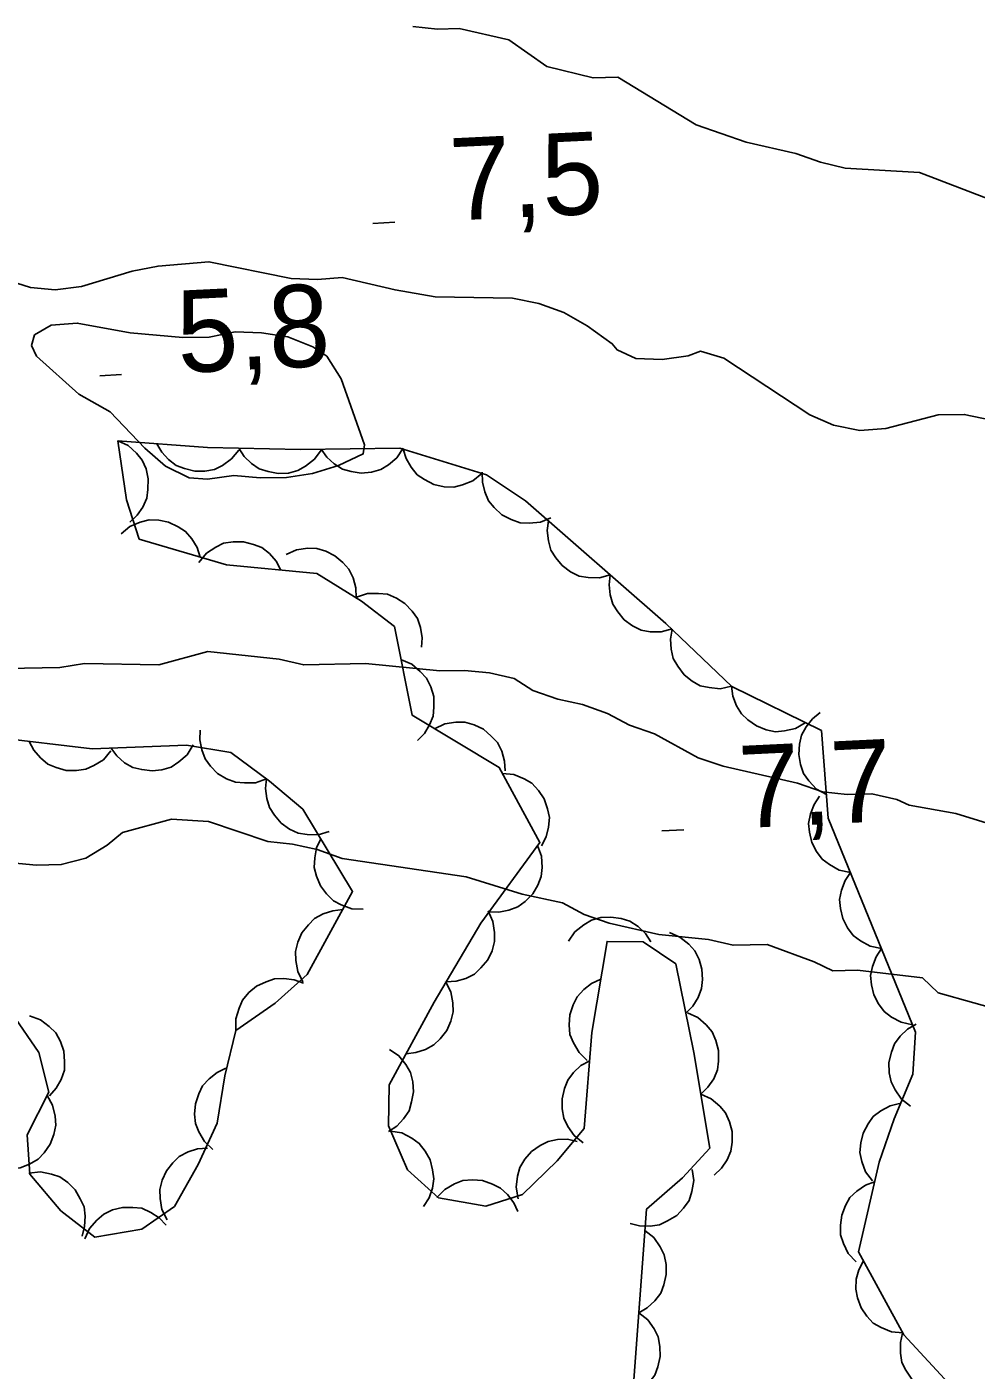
# Model space of a CAD drawing. Extents: x 336540 to 340074, y 5572036 to 5573747.
# Drawn here: x 336845.18 to 336879.8, y 5572767.57 to 5572816.58 of the extents above; entities that cross this region are included whole.
import ezdxf

# ---------------------------------------------------------------- set-up
doc = ezdxf.new("R2010")
doc.units = 0
for name, color, linetype in [('Niveau 2', 7, 'Continuous'), ('Niveau 3', 7, 'Continuous'), ('Niveau 44', 7, 'Continuous')]:
    doc.layers.add(name, color=color, linetype=linetype)

msp = doc.modelspace()

# ---------------------------------------------------------------- linework, layer by layer
at = {"layer": 'Niveau 2'}
for points in [[(336859.26, 5572816.59), (336860.16, 5572816.5), (336860.95, 5572816.52), (336862.76, 5572816.11), (336864.14, 5572815.13), (336865.83, 5572814.72), (336866.74, 5572814.74), (336869.59, 5572813), (336871.41, 5572812.37), (336873.22, 5572811.96), (336874.13, 5572811.64), (336875.03, 5572811.43), (336877.74, 5572811.27), (336880.24, 5572810.31), (336880.92, 5572809.88), (336885.46, 5572808.52), (336887.74, 5572807.11), (336888.65, 5572806.79), (336888.77, 5572806.11), (336901.56, 5572804.39), (336902.75, 5572803.94)], [(336881.3, 5572802.03), (336879.37, 5572802.44), (336878.42, 5572802.42), (336876.51, 5572801.92), (336875.56, 5572801.85), (336874.6, 5572802.05), (336873.74, 5572802.42), (336870.6, 5572804.49), (336869.75, 5572804.75), (336869.3, 5572804.58), (336868.35, 5572804.44), (336867.39, 5572804.48), (336866.71, 5572804.8), (336866.53, 5572805.02), (336865.62, 5572805.67), (336864.76, 5572806.16), (336863.85, 5572806.48), (336862.89, 5572806.68), (336860.07, 5572806.73), (336858.61, 5572806.98), (336856.68, 5572807.44), (336855.78, 5572807.36), (336854.82, 5572807.4), (336851.82, 5572808.01), (336849.97, 5572807.85), (336849.02, 5572807.66), (336847.17, 5572807.11), (336846.22, 5572806.98), (336845.31, 5572807.07), (336842.65, 5572807.91)], [(336847.08, 5572803.18), (336848.22, 5572802.53), (336849.49, 5572801.21), (336850.24, 5572800.55), (336851.1, 5572800.12), (336851.77, 5572800.08), (336852.73, 5572800.21), (336853.69, 5572800.12), (336854.65, 5572800.14), (336855.6, 5572800.28), (336856.55, 5572800.58), (336857.45, 5572801), (336857.49, 5572801.33), (336856.65, 5572803.74), (336856.12, 5572804.57), (336855.61, 5572804.9), (336854.7, 5572805.27), (336853.74, 5572805.42), (336852.78, 5572805.45), (336851.83, 5572805.26), (336850.87, 5572805.24), (336848.95, 5572805.42), (336847.02, 5572805.77), (336846.07, 5572805.7), (336845.46, 5572805.34), (336845.35, 5572804.95), (336845.53, 5572804.56), (336847.08, 5572803.18)], [(336843.8, 5572793.15), (336846.39, 5572793.21), (336847.29, 5572793.35), (336849.99, 5572793.3), (336851.78, 5572793.79), (336854.38, 5572793.51), (336855.28, 5572793.3), (336857.53, 5572793.35), (336860.24, 5572793.08), (336861.14, 5572793.1), (336862.05, 5572793.01), (336862.95, 5572792.8), (336863.64, 5572792.37), (336864.55, 5572792.05), (336865.45, 5572791.85), (336866.36, 5572791.53), (336867.16, 5572791.1), (336868.07, 5572790.78), (336869.66, 5572789.91), (336870.57, 5572789.6), (336873.29, 5572788.98), (336874.2, 5572788.67), (336875.1, 5572788.57), (336876, 5572788.6), (336876.91, 5572788.39), (336877.36, 5572788.18), (336879.06, 5572787.88), (336881.78, 5572787.04)], [(336881.02, 5572780.6), (336878.42, 5572781.33), (336877.84, 5572781.88), (336875.47, 5572782.16), (336874.57, 5572782.14), (336873.89, 5572782.47), (336872.18, 5572783.1), (336870.94, 5572783.07), (336870.04, 5572783.28), (336868.23, 5572783.46), (336866.42, 5572783.87), (336865.51, 5572784.19), (336864.72, 5572784.62), (336863.24, 5572784.93), (336861.2, 5572785.56), (336856.68, 5572786.24), (336855.77, 5572786.56), (336854.87, 5572786.76), (336853.97, 5572786.85), (336851.81, 5572787.59), (336850.46, 5572787.67), (336848.67, 5572787.18), (336848.11, 5572786.72), (336847.33, 5572786.25), (336846.44, 5572786.01), (336845.54, 5572785.99), (336844.64, 5572786.08)]]:
    msp.add_lwpolyline(points, dxfattribs=at)
at = {"layer": 'Niveau 3'}
for p, q in [((336857.8, 5572809.41), (336858.6, 5572809.45)), ((336847.84, 5572803.85), (336848.64, 5572803.89)), ((336868.34, 5572787.24), (336869.14, 5572787.28))]:
    msp.add_line(p, q, dxfattribs=at)
at = {"layer": 'Niveau 44'}
for points in [[(336848.5, 5572801.48), (336848.82, 5572799.32), (336849.28, 5572797.89), (336852.46, 5572796.95), (336855.76, 5572796.64), (336857.39, 5572795.63), (336858.59, 5572794.7), (336859.24, 5572791.46), (336862.41, 5572789.56), (336863.89, 5572786.82), (336861.74, 5572783.88), (336860.04, 5572780.99), (336858.39, 5572777.98), (336858.37, 5572776.48), (336859.07, 5572774.88), (336860.2, 5572773.85), (336861.92, 5572773.55), (336863.26, 5572773.98), (336864.52, 5572775.2), (336865.51, 5572776.38), (336865.79, 5572779.88), (336866.34, 5572783.21), (336867.66, 5572783.2), (336868.85, 5572782.39), (336869.51, 5572779.15), (336870.09, 5572775.67), (336869.09, 5572774.58), (336867.78, 5572773.44), (336867.28, 5572766.71)], [(336879.55, 5572766.28), (336877.17, 5572768.86), (336875.51, 5572771.88), (336876.26, 5572775.16), (336876.81, 5572776.74), (336877.49, 5572778.36), (336877.59, 5572779.9), (336874.41, 5572787.71), (336874.16, 5572790.9), (336870.89, 5572792.51), (336868.49, 5572794.81), (336863.37, 5572799.28), (336861.94, 5572800.23), (336858.78, 5572801.21), (336855.16, 5572801.16), (336851.77, 5572801.23), (336848.5, 5572801.48)], [(336848.5, 5572801.48), (336848.88, 5572801.3), (336849.18, 5572801.02), (336849.39, 5572800.77), (336849.53, 5572800.45), (336849.61, 5572800.09), (336849.6, 5572799.7), (336849.56, 5572799.38), (336849.41, 5572799.06), (336849.2, 5572798.76), (336848.94, 5572798.51)], [(336852.91, 5572801.14), (336852.65, 5572800.82), (336852.32, 5572800.58), (336852.02, 5572800.43), (336851.67, 5572800.37), (336851.31, 5572800.37), (336850.93, 5572800.46), (336850.63, 5572800.57), (336850.35, 5572800.79), (336850.1, 5572801.06), (336849.92, 5572801.37)], [(336855.91, 5572801.14), (336855.67, 5572800.8), (336855.35, 5572800.55), (336855.06, 5572800.39), (336854.72, 5572800.3), (336854.35, 5572800.28), (336853.98, 5572800.35), (336853.66, 5572800.45), (336853.37, 5572800.65), (336853.11, 5572800.9), (336852.91, 5572801.21)], [(336858.91, 5572801.21), (336858.68, 5572800.86), (336858.37, 5572800.6), (336858.09, 5572800.43), (336857.75, 5572800.33), (336857.38, 5572800.29), (336857.01, 5572800.35), (336856.69, 5572800.44), (336856.39, 5572800.63), (336856.12, 5572800.88), (336855.91, 5572801.17)], [(336861.77, 5572800.28), (336861.45, 5572800.02), (336861.07, 5572799.87), (336860.75, 5572799.79), (336860.4, 5572799.8), (336860.03, 5572799.88), (336859.69, 5572800.06), (336859.42, 5572800.23), (336859.2, 5572800.51), (336859.01, 5572800.83), (336858.91, 5572801.17)], [(336864.29, 5572798.67), (336863.91, 5572798.51), (336863.5, 5572798.47), (336863.17, 5572798.48), (336862.84, 5572798.6), (336862.51, 5572798.77), (336862.23, 5572799.04), (336862.02, 5572799.28), (336861.88, 5572799.61), (336861.8, 5572799.97), (336861.79, 5572800.33)], [(336848.62, 5572798.08), (336848.94, 5572798.35), (336849.32, 5572798.51), (336849.64, 5572798.59), (336849.99, 5572798.58), (336850.35, 5572798.51), (336850.7, 5572798.34), (336850.97, 5572798.17), (336851.2, 5572797.9), (336851.39, 5572797.58), (336851.5, 5572797.23)], [(336866.46, 5572796.58), (336866.06, 5572796.47), (336865.65, 5572796.49), (336865.33, 5572796.54), (336865.01, 5572796.7), (336864.71, 5572796.92), (336864.47, 5572797.21), (336864.29, 5572797.49), (336864.2, 5572797.83), (336864.16, 5572798.2), (336864.2, 5572798.55)], [(336851.46, 5572797.04), (336851.73, 5572797.37), (336852.07, 5572797.59), (336852.36, 5572797.74), (336852.71, 5572797.79), (336853.08, 5572797.79), (336853.45, 5572797.69), (336853.75, 5572797.58), (336854.03, 5572797.36), (336854.28, 5572797.08), (336854.45, 5572796.76)], [(336854.64, 5572797.33), (336855.02, 5572797.5), (336855.43, 5572797.56), (336855.76, 5572797.55), (336856.09, 5572797.45), (336856.42, 5572797.28), (336856.71, 5572797.03), (336856.93, 5572796.79), (336857.08, 5572796.47), (336857.18, 5572796.11), (336857.19, 5572795.75)], [(336868.72, 5572794.61), (336868.32, 5572794.5), (336867.91, 5572794.51), (336867.59, 5572794.57), (336867.27, 5572794.73), (336866.97, 5572794.94), (336866.73, 5572795.24), (336866.55, 5572795.51), (336866.46, 5572795.85), (336866.42, 5572796.22), (336866.46, 5572796.58)], [(336857.21, 5572795.77), (336857.6, 5572795.9), (336858.01, 5572795.91), (336858.34, 5572795.88), (336858.66, 5572795.74), (336858.97, 5572795.54), (336859.23, 5572795.26), (336859.43, 5572794.99), (336859.54, 5572794.66), (336859.6, 5572794.29), (336859.58, 5572793.94)], [(336870.88, 5572792.52), (336870.47, 5572792.43), (336870.07, 5572792.47), (336869.74, 5572792.54), (336869.44, 5572792.71), (336869.15, 5572792.94), (336868.92, 5572793.25), (336868.75, 5572793.53), (336868.68, 5572793.87), (336868.65, 5572794.24), (336868.71, 5572794.6)], [(336858.84, 5572793.48), (336859.22, 5572793.32), (336859.53, 5572793.06), (336859.76, 5572792.81), (336859.91, 5572792.5), (336860.02, 5572792.14), (336860.03, 5572791.76), (336860, 5572791.43), (336859.87, 5572791.11), (336859.68, 5572790.79), (336859.43, 5572790.54)], [(336873.57, 5572791.19), (336873.21, 5572790.98), (336872.81, 5572790.89), (336872.48, 5572790.86), (336872.14, 5572790.93), (336871.79, 5572791.07), (336871.48, 5572791.29), (336871.24, 5572791.51), (336871.06, 5572791.81), (336870.93, 5572792.16), (336870.88, 5572792.52)], [(336874.34, 5572788.57), (336873.98, 5572788.77), (336873.7, 5572789.07), (336873.51, 5572789.34), (336873.39, 5572789.67), (336873.33, 5572790.03), (336873.36, 5572790.41), (336873.43, 5572790.73), (336873.6, 5572791.04), (336873.83, 5572791.33), (336874.11, 5572791.56)], [(336853.92, 5572789.14), (336853.52, 5572789), (336853.12, 5572788.99), (336852.79, 5572789.02), (336852.46, 5572789.14), (336852.14, 5572789.34), (336851.88, 5572789.61), (336851.68, 5572789.87), (336851.56, 5572790.2), (336851.49, 5572790.57), (336851.5, 5572790.92)], [(336860.05, 5572790.97), (336860.43, 5572791.15), (336860.83, 5572791.21), (336861.16, 5572791.21), (336861.5, 5572791.11), (336861.83, 5572790.95), (336862.12, 5572790.7), (336862.35, 5572790.47), (336862.5, 5572790.15), (336862.6, 5572789.79), (336862.62, 5572789.43)], [(336852.81, 5572779.96), (336854.24, 5572780.96), (336855.4, 5572782), (336857.06, 5572785.03), (336855.25, 5572788.03), (336854.03, 5572789.06), (336852.62, 5572790.1), (336851.01, 5572790.37), (336847.56, 5572790.24), (336844.07, 5572790.65)], [(336848.25, 5572790.16), (336847.98, 5572789.84), (336847.63, 5572789.63), (336847.33, 5572789.49), (336846.99, 5572789.44), (336846.62, 5572789.45), (336846.25, 5572789.56), (336845.95, 5572789.68), (336845.68, 5572789.91), (336845.44, 5572790.19), (336845.27, 5572790.51)], [(336851.25, 5572790.38), (336851.03, 5572790.02), (336850.73, 5572789.76), (336850.45, 5572789.57), (336850.11, 5572789.47), (336849.75, 5572789.43), (336849.37, 5572789.48), (336849.05, 5572789.55), (336848.75, 5572789.73), (336848.47, 5572789.98), (336848.25, 5572790.27)], [(336856.21, 5572787.22), (336855.81, 5572787.1), (336855.41, 5572787.11), (336855.08, 5572787.16), (336854.76, 5572787.31), (336854.46, 5572787.52), (336854.21, 5572787.82), (336854.03, 5572788.09), (336853.93, 5572788.43), (336853.88, 5572788.79), (336853.92, 5572789.15)], [(336862.53, 5572789.34), (336862.94, 5572789.3), (336863.32, 5572789.14), (336863.6, 5572788.98), (336863.84, 5572788.72), (336864.05, 5572788.41), (336864.17, 5572788.05), (336864.24, 5572787.73), (336864.21, 5572787.38), (336864.12, 5572787.02), (336863.95, 5572786.7)], [(336875.22, 5572785.73), (336874.81, 5572785.81), (336874.45, 5572786.01), (336874.19, 5572786.21), (336873.98, 5572786.49), (336873.81, 5572786.82), (336873.72, 5572787.19), (336873.69, 5572787.51), (336873.76, 5572787.86), (336873.89, 5572788.21), (336874.09, 5572788.51)], [(336857.45, 5572784.38), (336857.03, 5572784.4), (336856.65, 5572784.54), (336856.36, 5572784.69), (336856.11, 5572784.94), (336855.89, 5572785.24), (336855.75, 5572785.59), (336855.66, 5572785.91), (336855.68, 5572786.26), (336855.75, 5572786.62), (336855.9, 5572786.95)], [(336863.81, 5572786.71), (336863.95, 5572786.32), (336863.97, 5572785.91), (336863.94, 5572785.58), (336863.82, 5572785.26), (336863.63, 5572784.94), (336863.35, 5572784.67), (336863.09, 5572784.47), (336862.76, 5572784.35), (336862.4, 5572784.28), (336862.04, 5572784.29)], [(336876.35, 5572782.95), (336875.94, 5572783.03), (336875.58, 5572783.23), (336875.32, 5572783.43), (336875.11, 5572783.71), (336874.94, 5572784.04), (336874.85, 5572784.41), (336874.82, 5572784.74), (336874.89, 5572785.08), (336875.02, 5572785.43), (336875.22, 5572785.73)], [(336855.25, 5572781.73), (336855.06, 5572782.11), (336854.99, 5572782.51), (336854.98, 5572782.84), (336855.06, 5572783.18), (336855.21, 5572783.52), (336855.45, 5572783.82), (336855.67, 5572784.05), (336855.99, 5572784.21), (336856.34, 5572784.33), (336856.7, 5572784.37)], [(336862, 5572784.32), (336862.18, 5572783.94), (336862.24, 5572783.54), (336862.24, 5572783.21), (336862.15, 5572782.87), (336861.99, 5572782.54), (336861.74, 5572782.24), (336861.51, 5572782.02), (336861.19, 5572781.86), (336860.84, 5572781.76), (336860.48, 5572781.73)], [(336864.94, 5572783.22), (336865.17, 5572783.56), (336865.49, 5572783.82), (336865.77, 5572783.99), (336866.11, 5572784.08), (336866.48, 5572784.1), (336866.86, 5572784.04), (336867.17, 5572783.95), (336867.47, 5572783.75), (336867.74, 5572783.5), (336867.94, 5572783.2)], [(336868.62, 5572783.53), (336869, 5572783.37), (336869.32, 5572783.11), (336869.54, 5572782.87), (336869.7, 5572782.55), (336869.8, 5572782.2), (336869.82, 5572781.82), (336869.79, 5572781.49), (336869.66, 5572781.16), (336869.47, 5572780.85), (336869.22, 5572780.59)], [(336877.48, 5572780.17), (336877.07, 5572780.26), (336876.72, 5572780.45), (336876.45, 5572780.65), (336876.24, 5572780.93), (336876.07, 5572781.26), (336875.99, 5572781.63), (336875.95, 5572781.96), (336876.02, 5572782.3), (336876.15, 5572782.65), (336876.35, 5572782.95)], [(336852.81, 5572779.96), (336852.8, 5572780.38), (336852.92, 5572780.77), (336853.05, 5572781.07), (336853.28, 5572781.34), (336853.56, 5572781.58), (336853.91, 5572781.74), (336854.21, 5572781.85), (336854.56, 5572781.86), (336854.93, 5572781.81), (336855.27, 5572781.68)], [(336860.45, 5572781.75), (336860.65, 5572781.37), (336860.72, 5572780.97), (336860.73, 5572780.64), (336860.65, 5572780.3), (336860.5, 5572779.96), (336860.26, 5572779.66), (336860.03, 5572779.43), (336859.72, 5572779.27), (336859.37, 5572779.15), (336859.01, 5572779.11)], [(336865.62, 5572778.87), (336865.32, 5572779.15), (336865.12, 5572779.51), (336864.99, 5572779.81), (336864.96, 5572780.16), (336864.99, 5572780.53), (336865.11, 5572780.89), (336865.25, 5572781.19), (336865.49, 5572781.45), (336865.78, 5572781.67), (336866.11, 5572781.83)], [(336844.63, 5572780.59), (336845.62, 5572779.15), (336845.98, 5572777.71), (336845.2, 5572776.15), (336845.29, 5572774.72), (336846.42, 5572773.38), (336847.66, 5572772.42), (336849.37, 5572772.71), (336850.57, 5572773.54), (336851.43, 5572775.07), (336852.12, 5572776.58), (336852.4, 5572778.31), (336852.81, 5572779.96)], [(336869.27, 5572780.6), (336869.65, 5572780.43), (336869.95, 5572780.16), (336870.17, 5572779.91), (336870.31, 5572779.59), (336870.41, 5572779.23), (336870.4, 5572778.84), (336870.37, 5572778.52), (336870.23, 5572778.2), (336870.02, 5572777.89), (336869.76, 5572777.64)], [(336845.28, 5572780.49), (336845.68, 5572780.35), (336846, 5572780.1), (336846.24, 5572779.87), (336846.41, 5572779.56), (336846.53, 5572779.21), (336846.56, 5572778.83), (336846.55, 5572778.51), (336846.43, 5572778.17), (336846.25, 5572777.85), (336846.01, 5572777.58)], [(336877.41, 5572777.2), (336877.08, 5572777.45), (336876.85, 5572777.79), (336876.7, 5572778.08), (336876.63, 5572778.42), (336876.62, 5572778.79), (336876.71, 5572779.17), (336876.82, 5572779.47), (336877.03, 5572779.75), (336877.3, 5572780.01), (336877.61, 5572780.19)], [(336858.41, 5572779.27), (336858.75, 5572779.04), (336859, 5572778.72), (336859.17, 5572778.43), (336859.26, 5572778.09), (336859.28, 5572777.72), (336859.21, 5572777.35), (336859.12, 5572777.03), (336858.92, 5572776.74), (336858.67, 5572776.47), (336858.37, 5572776.27)], [(336851.96, 5572775.62), (336851.66, 5572775.91), (336851.46, 5572776.26), (336851.33, 5572776.56), (336851.3, 5572776.91), (336851.33, 5572777.28), (336851.45, 5572777.65), (336851.59, 5572777.94), (336851.83, 5572778.2), (336852.12, 5572778.43), (336852.44, 5572778.58)], [(336865.47, 5572775.86), (336865.14, 5572776.13), (336864.91, 5572776.46), (336864.76, 5572776.76), (336864.7, 5572777.1), (336864.7, 5572777.47), (336864.79, 5572777.84), (336864.91, 5572778.15), (336865.12, 5572778.43), (336865.39, 5572778.68), (336865.71, 5572778.85)], [(336869.76, 5572777.64), (336870.14, 5572777.47), (336870.45, 5572777.2), (336870.66, 5572776.95), (336870.81, 5572776.63), (336870.9, 5572776.27), (336870.9, 5572775.89), (336870.86, 5572775.56), (336870.72, 5572775.24), (336870.52, 5572774.93), (336870.25, 5572774.68)], [(336845.92, 5572777.59), (336846.12, 5572777.23), (336846.21, 5572776.83), (336846.24, 5572776.5), (336846.17, 5572776.16), (336846.03, 5572775.81), (336845.81, 5572775.5), (336845.59, 5572775.26), (336845.28, 5572775.08), (336844.94, 5572774.95), (336844.58, 5572774.91)], [(336876.02, 5572774.47), (336875.77, 5572774.8), (336875.63, 5572775.18), (336875.56, 5572775.51), (336875.59, 5572775.86), (336875.68, 5572776.21), (336875.86, 5572776.55), (336876.05, 5572776.82), (336876.33, 5572777.03), (336876.66, 5572777.21), (336877, 5572777.3)], [(336858.45, 5572776.29), (336858.86, 5572776.22), (336859.22, 5572776.03), (336859.49, 5572775.84), (336859.71, 5572775.56), (336859.89, 5572775.24), (336859.98, 5572774.87), (336860.03, 5572774.55), (336859.97, 5572774.2), (336859.85, 5572773.85), (336859.65, 5572773.54)], [(336850.3, 5572773.05), (336850.11, 5572773.43), (336850.04, 5572773.83), (336850.03, 5572774.16), (336850.12, 5572774.5), (336850.27, 5572774.84), (336850.51, 5572775.13), (336850.74, 5572775.36), (336851.06, 5572775.53), (336851.41, 5572775.64), (336851.77, 5572775.67)], [(336863.1, 5572773.82), (336863.03, 5572774.24), (336863.08, 5572774.64), (336863.16, 5572774.96), (336863.34, 5572775.26), (336863.58, 5572775.54), (336863.9, 5572775.76), (336864.19, 5572775.91), (336864.53, 5572775.98), (336864.9, 5572775.99), (336865.25, 5572775.91)], [(336845.26, 5572774.75), (336845.68, 5572774.8), (336846.08, 5572774.72), (336846.39, 5572774.62), (336846.68, 5572774.41), (336846.94, 5572774.15), (336847.13, 5572773.82), (336847.27, 5572773.53), (336847.31, 5572773.18), (336847.29, 5572772.81), (336847.2, 5572772.46)], [(336869.45, 5572774.89), (336869.5, 5572774.48), (336869.43, 5572774.08), (336869.33, 5572773.76), (336869.13, 5572773.47), (336868.88, 5572773.21), (336868.55, 5572773.01), (336868.25, 5572772.87), (336867.91, 5572772.82), (336867.53, 5572772.83), (336867.19, 5572772.92)], [(336860.13, 5572773.86), (336860.42, 5572774.16), (336860.78, 5572774.36), (336861.08, 5572774.48), (336861.43, 5572774.51), (336861.8, 5572774.48), (336862.16, 5572774.35), (336862.46, 5572774.21), (336862.71, 5572773.97), (336862.94, 5572773.67), (336863.09, 5572773.35)], [(336875.43, 5572771.52), (336875.14, 5572771.82), (336874.96, 5572772.19), (336874.86, 5572772.5), (336874.85, 5572772.85), (336874.9, 5572773.22), (336875.04, 5572773.57), (336875.2, 5572773.86), (336875.45, 5572774.1), (336875.76, 5572774.31), (336876.1, 5572774.44)], [(336847.3, 5572772.36), (336847.47, 5572772.74), (336847.74, 5572773.04), (336847.99, 5572773.26), (336848.31, 5572773.41), (336848.67, 5572773.5), (336849.05, 5572773.5), (336849.38, 5572773.47), (336849.7, 5572773.32), (336850.01, 5572773.12), (336850.26, 5572772.86)], [(336867.72, 5572772.66), (336868.05, 5572772.4), (336868.28, 5572772.06), (336868.43, 5572771.77), (336868.5, 5572771.42), (336868.5, 5572771.05), (336868.41, 5572770.68), (336868.3, 5572770.37), (336868.08, 5572770.1), (336867.81, 5572769.84), (336867.5, 5572769.66)], [(336877.13, 5572768.93), (336876.72, 5572768.96), (336876.34, 5572769.12), (336876.05, 5572769.28), (336875.81, 5572769.54), (336875.61, 5572769.84), (336875.48, 5572770.21), (336875.41, 5572770.52), (336875.43, 5572770.88), (336875.52, 5572771.23), (336875.69, 5572771.56)], [(336867.5, 5572769.66), (336867.83, 5572769.4), (336868.06, 5572769.07), (336868.21, 5572768.78), (336868.27, 5572768.43), (336868.28, 5572768.06), (336868.19, 5572767.69), (336868.08, 5572767.38), (336867.86, 5572767.1), (336867.59, 5572766.85), (336867.28, 5572766.67)], [(336879.15, 5572766.71), (336878.74, 5572766.65), (336878.34, 5572766.71), (336878.02, 5572766.8), (336877.72, 5572766.99), (336877.45, 5572767.24), (336877.24, 5572767.56), (336877.09, 5572767.85), (336877.04, 5572768.19), (336877.04, 5572768.57), (336877.12, 5572768.92)]]:
    msp.add_lwpolyline(points, dxfattribs=at)

# ---------------------------------------------------------------- texts
at = {"layer": 'Niveau 3'}
for s, p in [('7,5    ', (336860.68, 5572809.51)), ('5,8    ', (336850.72, 5572803.95)), ('7,7    ', (336871.22, 5572787.34))]:
    msp.add_text(s, height=3, rotation=2.7712, dxfattribs=at).set_placement(p)

doc.saveas('drawing.dxf')
